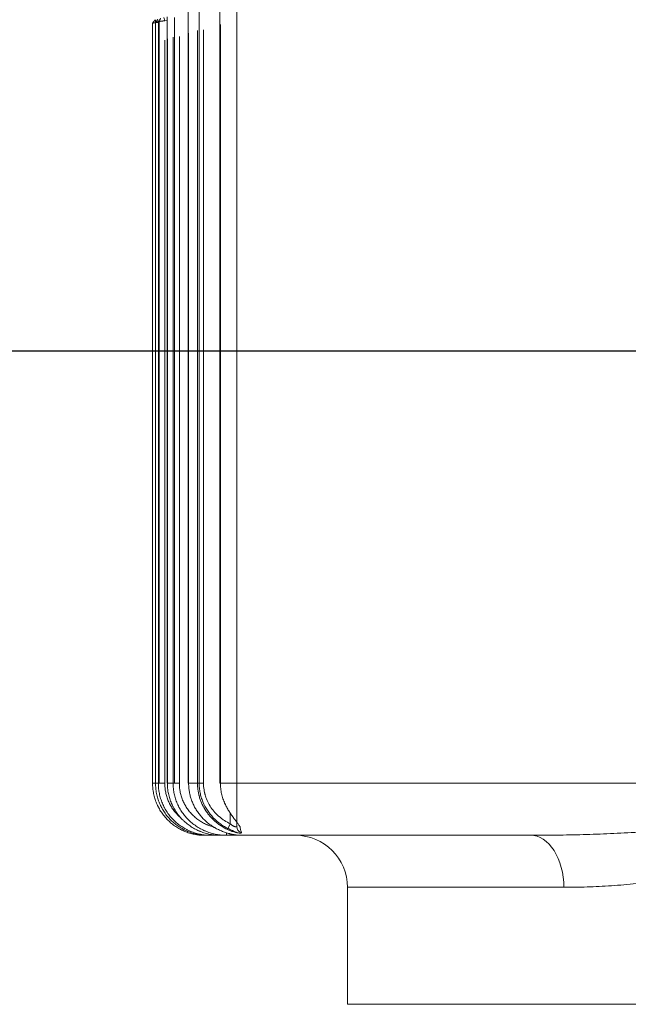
# Model space of a CAD drawing. Header units: millimetres. Extents: x 25069 to 61396, y 8621 to 21558.
# Tile 400 of 656: x 51223 to 51317, y 14329 to 14481. Entities that reach past the tile are written whole.
import ezdxf

# ---------------------------------------------------------------- set-up
doc = ezdxf.new("R2010")
doc.units = ezdxf.units.MM
doc.layers.add('10', color=7, linetype='Continuous')
doc.layers.add('dim', color=84, linetype='Continuous', lineweight=9)
doc.dimstyles.get("Standard").update_dxf_attribs({"dimtxt": 15, "dimasz": 5, "dimexe": 8, "dimexo": 5, "dimgap": 3, "dimtad": 0, "dimzin": 0, "dimdsep": 46, "dimtxsty": 'Standard', "dimblk": 'CLOSEDBLANK', "dimcen": 2, "dimclrd": 4, "dimclre": 3, "dimadec": 0, "dimazin": 0, "dimtfac": 1, "dimtofl": 0, "dimtmove": 0, "dimatfit": 3, "dimldrblk": 'CLOSEDBLANK', "dimfxl": 0, "dimtolj": 1, "dimtzin": 0, "dimarcsym": 0})

# ---------------------------------------------------------------- blocks, each defined once
blk = doc.blocks.new('_ClosedBlank')
at = {"color": 0, "linetype": 'ByBlock', "lineweight": -2}
for p, q in [((-1, 0.167), (0, 0)), ((-1, 0.167), (-1, -0.167)), ((0, 0), (-1, -0.167))]:
    blk.add_line(p, q, dxfattribs=at)
blk = doc.blocks.new('*D41')
at = {"layer": 'Defpoints', "color": 0, "lineweight": 18}
for p in [(51030.61, 14429.87), (51361.84, 14429.87), (51267.84, 14211.87)]:
    blk.add_point(p, dxfattribs=at)
at = {"layer": 'dim', "color": 4, "lineweight": -3}
for p, q in [((51030.61, 14429.87), (51030.61, 14456.45)), ((51030.61, 14221.87), (51030.61, 14419.87))]:
    blk.add_line(p, q, dxfattribs=at)
at = {"layer": 'dim', "color": 3, "lineweight": -2}
for p, q in [((51341.84, 14429.87), (51010.61, 14429.87)), ((51247.84, 14211.87), (51010.61, 14211.87))]:
    blk.add_line(p, q, dxfattribs=at)
at = {"layer": 'dim', "color": 4, "lineweight": -3, "xscale": 10, "yscale": 10, "zscale": 10}
for p, rotation in [((51030.61, 14429.87), 90), ((51030.61, 14211.87), 270)]:
    blk.add_blockref('_ClosedBlank', p, dxfattribs=dict(at, rotation=rotation))
at = {"layer": 'dim', "color": 0, "lineweight": 18, "insert": (51030.61, 14703.12), "char_height": 100, "attachment_point": 5, "rotation": 90}
blk.add_mtext('\\A1;218.00', dxfattribs=at)

msp = doc.modelspace()

# ---------------------------------------------------------------- linework, layer by layer
at = {"layer": '10', "color": 7, "linetype": 'Continuous', "lineweight": 15}
for p, q in [((51254.183, 14483.49), (51254.183, 14363.372)), ((51256.803, 14483.804), (51256.803, 14356.73)), ((51245.608, 14481.188), (51245.737, 14480.705)), ((51246.113, 14481.327), (51246.113, 14363.372)), ((51247.217, 14363.372), (51247.217, 14481.22)), ((51249.346, 14482.194), (51249.346, 14363.372)), ((51251.032, 14363.372), (51251.032, 14482.226)), ((51243.845, 14480.331), (51243.845, 14363.372)), ((51243.861, 14363.372), (51243.861, 14480.336)), ((51244.313, 14480.845), (51244.313, 14363.372)), ((51244.323, 14480.459), (51244.323, 14480.458)), ((51244.747, 14363.372), (51244.747, 14480.572)), ((51244.872, 14363.372), (51244.872, 14480.591)), ((51246.114, 14480.805), (51245.737, 14480.705)), ((51254.296, 14480.116), (51254.296, 14363.372)), ((51247.015, 14363.372), (51247.015, 14478.176)), ((51247.981, 14478.304), (51247.981, 14363.372)), ((51249.406, 14478.812), (51249.406, 14363.372)), ((51250.775, 14363.372), (51250.775, 14479.177)), ((51251.7, 14479.301), (51251.7, 14363.372)), ((51244.318, 14477.457), (51244.318, 14363.372)), ((51245.737, 14477.703), (51245.737, 14363.372)), ((51246.138, 14477.941), (51246.138, 14363.372)), ((51243.861, 14363.372), (51243.845, 14363.372)), ((51244.318, 14363.372), (51243.861, 14363.372)), ((51244.313, 14363.372), (51244.318, 14363.372)), ((51244.318, 14363.372), (51244.747, 14363.372)), ((51245.737, 14363.372), (51244.747, 14363.372)), ((51246.113, 14363.372), (51246.138, 14363.372)), ((51246.138, 14363.372), (51247.015, 14363.372)), ((51247.015, 14363.372), (51247.981, 14363.372)), ((51249.346, 14363.372), (51249.406, 14363.372)), ((51249.406, 14363.372), (51250.775, 14363.372)), ((51251.7, 14363.372), (51250.775, 14363.372)), ((51254.296, 14363.372), (51254.183, 14363.372)), ((51254.296, 14363.372), (51336.345, 14363.372)), ((51254.9, 14360.223), (51254.987, 14360.264)), ((51255.803, 14357.155), (51255.803, 14358.803)), ((51255.803, 14357.155), (51255.381, 14356.267)), ((51255.251, 14355.372), (51255.251, 14355.755)), ((51255.803, 14355.372), (51255.803, 14355.591)), ((51256.713, 14355.874), (51256.872, 14355.773)), ((51252.352, 14355.372), (51251.863, 14355.372)), ((51252.812, 14355.372), (51252.352, 14355.372)), ((51254.307, 14355.372), (51252.812, 14355.372)), ((51255.251, 14355.372), (51254.307, 14355.372)), ((51255.803, 14355.372), (51255.251, 14355.372)), ((51257.48, 14355.372), (51255.803, 14355.372)), ((51302.011, 14355.372), (51257.48, 14355.372)), ((51307.132, 14347.372), (51273.845, 14347.372)), ((51273.845, 14347.372), (51273.845, 14329.372)), ((51365.233, 14329.372), (51273.845, 14329.372))]:
    msp.add_line(p, q, dxfattribs=at)
msp.add_arc((51265.845, 14347.372), 8, 0, 90, dxfattribs=at)
for centre, major_axis, ratio, start_param, end_param in [((51257.803, 14356.731), (-1, 0), 0.9901653, 0, 1.2802601), ((51302.011, 14347.372), (0, -8), 0.6401327, 1.5707963, 3.1415927)]:
    msp.add_ellipse(centre, major_axis=major_axis, ratio=ratio, start_param=start_param, end_param=end_param, dxfattribs=at)
for points, degree in [([(51243.861, 14480.336), (51243.85, 14480.333), (51243.845, 14480.331), (51243.845, 14480.331)], 3), ([(51243.861, 14480.336), (51244.232, 14480.819)], 1), ([(51244.232, 14480.819), (51243.861, 14480.336)], 1), ([(51244.747, 14480.572), (51244.581, 14480.528), (51244.439, 14480.489), (51244.318, 14480.457)], 3), ([(51244.686, 14480.941), (51244.564, 14480.78), (51244.441, 14480.619), (51244.319, 14480.458)], 3), ([(51245.113, 14481.055), (51244.747, 14480.572)], 1)]:
    msp.add_open_spline(points, degree=degree, dxfattribs=at)
for points, knots in [([(51244.861, 14480.47), (51244.856, 14480.469), (51244.846, 14480.468), (51244.831, 14480.466), (51244.816, 14480.464), (51244.801, 14480.462), (51244.786, 14480.46), (51244.771, 14480.458), (51244.756, 14480.456), (51244.742, 14480.454), (51244.727, 14480.452), (51244.712, 14480.45), (51244.698, 14480.448), (51244.684, 14480.447), (51244.669, 14480.445), (51244.655, 14480.443), (51244.641, 14480.441), (51244.627, 14480.439), (51244.613, 14480.438), (51244.599, 14480.436), (51244.586, 14480.434), (51244.572, 14480.432), (51244.558, 14480.431), (51244.545, 14480.429), (51244.532, 14480.427), (51244.519, 14480.426), (51244.506, 14480.424), (51244.493, 14480.422), (51244.48, 14480.421), (51244.467, 14480.419), (51244.455, 14480.417), (51244.442, 14480.416), (51244.43, 14480.414), (51244.418, 14480.413), (51244.406, 14480.411), (51244.394, 14480.41), (51244.382, 14480.408), (51244.37, 14480.407), (51244.359, 14480.405), (51244.347, 14480.404), (51244.336, 14480.402), (51244.325, 14480.401), (51244.314, 14480.399), (51244.303, 14480.398), (51244.292, 14480.397), (51244.282, 14480.395), (51244.271, 14480.394), (51244.261, 14480.393), (51244.251, 14480.391), (51244.241, 14480.39), (51244.231, 14480.389), (51244.221, 14480.387), (51244.212, 14480.386), (51244.202, 14480.385), (51244.193, 14480.384), (51244.184, 14480.383), (51244.175, 14480.381), (51244.166, 14480.38), (51244.157, 14480.379), (51244.148, 14480.378), (51244.14, 14480.377), (51244.131, 14480.376), (51244.123, 14480.375), (51244.115, 14480.373), (51244.107, 14480.372), (51244.1, 14480.371), (51244.092, 14480.37), (51244.085, 14480.369), (51244.077, 14480.368), (51244.07, 14480.367), (51244.063, 14480.366), (51244.056, 14480.365), (51244.049, 14480.364), (51244.043, 14480.363), (51244.036, 14480.363), (51244.03, 14480.362), (51244.024, 14480.361), (51244.017, 14480.36), (51244.011, 14480.359), (51244.006, 14480.358), (51244, 14480.357), (51243.994, 14480.357), (51243.989, 14480.356), (51243.984, 14480.355), (51243.978, 14480.354), (51243.973, 14480.353), (51243.969, 14480.353), (51243.964, 14480.352), (51243.959, 14480.351), (51243.955, 14480.351), (51243.95, 14480.35), (51243.946, 14480.349), (51243.942, 14480.349), (51243.938, 14480.348), (51243.934, 14480.347), (51243.93, 14480.347), (51243.926, 14480.346), (51243.923, 14480.346), (51243.919, 14480.345), (51243.916, 14480.345), (51243.913, 14480.344), (51243.909, 14480.344), (51243.906, 14480.343), (51243.904, 14480.343), (51243.901, 14480.342), (51243.898, 14480.342), (51243.896, 14480.341), (51243.893, 14480.341), (51243.891, 14480.341), (51243.888, 14480.34), (51243.886, 14480.34), (51243.884, 14480.34), (51243.882, 14480.339), (51243.88, 14480.339), (51243.879, 14480.339), (51243.877, 14480.338), (51243.875, 14480.338), (51243.874, 14480.338), (51243.872, 14480.338), (51243.871, 14480.337), (51243.87, 14480.337), (51243.869, 14480.337), (51243.868, 14480.337), (51243.867, 14480.337), (51243.866, 14480.337), (51243.865, 14480.336), (51243.864, 14480.336), (51243.864, 14480.336), (51243.863, 14480.336), (51243.863, 14480.336), (51243.862, 14480.336), (51243.862, 14480.336), (51243.862, 14480.336), (51243.862, 14480.336), (51243.861, 14480.336)], [0, 0, 0, 0, 0.009822, 0.0196095, 0.0293625, 0.039081, 0.048765, 0.0584145, 0.0680296, 0.0776102, 0.0871563, 0.0966679, 0.1061451, 0.1155878, 0.1249961, 0.1343699, 0.1437092, 0.1530141, 0.1622846, 0.1715206, 0.1807222, 0.1898893, 0.199022, 0.2081203, 0.2171841, 0.2262136, 0.2352086, 0.2441692, 0.2530954, 0.2619872, 0.2708446, 0.2796676, 0.2884562, 0.2972104, 0.3059302, 0.3146157, 0.3232667, 0.3318834, 0.3404658, 0.3490137, 0.3575274, 0.3660066, 0.3744515, 0.3828621, 0.3912383, 0.3995802, 0.4078878, 0.416161, 0.4244, 0.4326046, 0.4407749, 0.4489109, 0.4570125, 0.4650799, 0.4731131, 0.4811119, 0.4890764, 0.4970067, 0.5049027, 0.5127645, 0.520592, 0.5283852, 0.5361442, 0.543869, 0.5515595, 0.5592158, 0.5668379, 0.5744258, 0.5819795, 0.589499, 0.5969843, 0.6044354, 0.6118523, 0.619235, 0.6265836, 0.633898, 0.6411783, 0.6484244, 0.6556364, 0.6628143, 0.6699581, 0.6770677, 0.6841432, 0.6911846, 0.698192, 0.7051652, 0.7121044, 0.7190096, 0.7258806, 0.7327176, 0.7395206, 0.7462896, 0.7530245, 0.7597254, 0.7663924, 0.7730253, 0.7796242, 0.7861892, 0.7927202, 0.7992173, 0.8056804, 0.8121096, 0.8185048, 0.8248662, 0.8311936, 0.8374872, 0.8437469, 0.8499727, 0.8561647, 0.8623228, 0.8684471, 0.8745376, 0.8805943, 0.8866172, 0.8926063, 0.8985616, 0.9044832, 0.910371, 0.9162251, 0.9220455, 0.9278323, 0.9335853, 0.9393046, 0.9449903, 0.9506424, 0.9562609, 0.9618457, 0.9673969, 0.9729146, 0.9783987, 0.9838493, 0.9892664, 0.9946499, 1, 1, 1, 1]), ([(51245.737, 14480.705), (51245.732, 14480.704), (51245.722, 14480.703), (51245.706, 14480.7), (51245.691, 14480.698), (51245.675, 14480.696), (51245.66, 14480.694), (51245.645, 14480.692), (51245.629, 14480.69), (51245.614, 14480.688), (51245.599, 14480.686), (51245.584, 14480.684), (51245.57, 14480.683), (51245.555, 14480.681), (51245.54, 14480.679), (51245.526, 14480.677), (51245.511, 14480.675), (51245.497, 14480.673), (51245.483, 14480.671), (51245.469, 14480.67), (51245.455, 14480.668), (51245.441, 14480.666), (51245.427, 14480.664), (51245.414, 14480.663), (51245.4, 14480.661), (51245.387, 14480.659), (51245.374, 14480.657), (51245.361, 14480.656), (51245.348, 14480.654), (51245.335, 14480.652), (51245.322, 14480.651), (51245.31, 14480.649), (51245.297, 14480.648), (51245.285, 14480.646), (51245.273, 14480.644), (51245.261, 14480.643), (51245.249, 14480.641), (51245.237, 14480.64), (51245.226, 14480.638), (51245.214, 14480.637), (51245.203, 14480.635), (51245.192, 14480.634), (51245.181, 14480.633), (51245.17, 14480.631), (51245.159, 14480.63), (51245.149, 14480.628), (51245.138, 14480.627), (51245.128, 14480.626), (51245.118, 14480.624), (51245.108, 14480.623), (51245.098, 14480.622), (51245.088, 14480.62), (51245.079, 14480.619), (51245.069, 14480.618), (51245.06, 14480.617), (51245.051, 14480.615), (51245.042, 14480.614), (51245.033, 14480.613), (51245.025, 14480.612), (51245.016, 14480.611), (51245.008, 14480.61), (51245, 14480.609), (51244.992, 14480.607), (51244.984, 14480.606), (51244.976, 14480.605), (51244.969, 14480.604), (51244.961, 14480.603), (51244.954, 14480.602), (51244.947, 14480.601), (51244.94, 14480.6), (51244.933, 14480.599), (51244.926, 14480.598), (51244.92, 14480.597), (51244.913, 14480.596), (51244.907, 14480.596), (51244.901, 14480.595), (51244.895, 14480.594), (51244.889, 14480.593), (51244.883, 14480.592), (51244.877, 14480.591), (51244.872, 14480.591), (51244.866, 14480.59), (51244.861, 14480.589), (51244.856, 14480.588), (51244.851, 14480.587), (51244.846, 14480.587), (51244.842, 14480.586), (51244.837, 14480.585), (51244.832, 14480.585), (51244.828, 14480.584), (51244.824, 14480.583), (51244.82, 14480.583), (51244.816, 14480.582), (51244.812, 14480.582), (51244.808, 14480.581), (51244.805, 14480.58), (51244.801, 14480.58), (51244.798, 14480.579), (51244.794, 14480.579), (51244.791, 14480.578), (51244.788, 14480.578), (51244.785, 14480.577), (51244.782, 14480.577), (51244.779, 14480.577), (51244.777, 14480.576), (51244.774, 14480.576), (51244.772, 14480.575), (51244.769, 14480.575), (51244.767, 14480.575), (51244.765, 14480.574), (51244.763, 14480.574), (51244.761, 14480.574), (51244.759, 14480.574), (51244.757, 14480.573), (51244.755, 14480.573), (51244.754, 14480.573), (51244.752, 14480.573), (51244.751, 14480.572), (51244.749, 14480.572), (51244.748, 14480.572), (51244.747, 14480.572), (51244.747, 14480.572)], [0, 0, 0, 0, 0.0109549, 0.0218664, 0.0327345, 0.0435591, 0.0543403, 0.0650781, 0.0757725, 0.0864234, 0.097031, 0.1075951, 0.1181158, 0.1285932, 0.1390271, 0.1494177, 0.1597648, 0.1700686, 0.180329, 0.190546, 0.2007196, 0.2108499, 0.2209367, 0.2309803, 0.2409804, 0.2509373, 0.2608507, 0.2707208, 0.2805476, 0.290331, 0.3000711, 0.3097679, 0.3194213, 0.3290314, 0.3385982, 0.3481217, 0.3576019, 0.3670388, 0.3764323, 0.3857826, 0.3950896, 0.4043533, 0.4135737, 0.4227509, 0.4318847, 0.4409754, 0.4500227, 0.4590268, 0.4679877, 0.4769053, 0.4857797, 0.4946108, 0.5033987, 0.5121434, 0.5208449, 0.5295032, 0.5381183, 0.5466902, 0.5552188, 0.5637044, 0.5721467, 0.5805459, 0.5889019, 0.5972147, 0.6054844, 0.613711, 0.6218944, 0.6300347, 0.6381318, 0.6461859, 0.6541969, 0.6621647, 0.6700895, 0.6779712, 0.6858098, 0.6936053, 0.7013578, 0.7090673, 0.7167337, 0.7243571, 0.7319374, 0.7394747, 0.7469691, 0.7544204, 0.7618288, 0.7691942, 0.7765166, 0.7837961, 0.7910326, 0.7982262, 0.8053768, 0.8124846, 0.8195494, 0.8265714, 0.8335505, 0.8404867, 0.8473801, 0.8542306, 0.8610383, 0.8678032, 0.8745252, 0.8812045, 0.887841, 0.8944348, 0.9009858, 0.907494, 0.9139595, 0.9203824, 0.9267625, 0.9330999, 0.9393947, 0.9456469, 0.9518564, 0.9580233, 0.9641476, 0.9702294, 0.9762685, 0.9822652, 0.9882193, 0.9941309, 1, 1, 1, 1]), ([(51251.863, 14355.372), (51251.599, 14355.372), (51251.335, 14355.385), (51251.007, 14355.417), (51250.942, 14355.425), (51250.811, 14355.441), (51250.615, 14355.468), (51250.422, 14355.502), (51250.038, 14355.578), (51249.533, 14355.705), (51249.042, 14355.881), (51248.679, 14356.031), (51248.559, 14356.085), (51248.41, 14356.155), (51248.38, 14356.17), (51248.321, 14356.198), (51248.232, 14356.242), (51248.145, 14356.288), (51247.855, 14356.442), (51247.408, 14356.711), (51246.99, 14357.021), (51246.586, 14357.352), (51246.392, 14357.528), (51246.018, 14357.901), (51245.843, 14358.096), (51245.512, 14358.499), (51245.201, 14358.917), (51244.933, 14359.365), (51244.778, 14359.654), (51244.732, 14359.741), (51244.688, 14359.83), (51244.659, 14359.889), (51244.645, 14359.919), (51244.575, 14360.068), (51244.521, 14360.188), (51244.371, 14360.551), (51244.195, 14361.042), (51244.068, 14361.547), (51243.991, 14361.931), (51243.969, 14362.06), (51243.94, 14362.255), (51243.931, 14362.32), (51243.914, 14362.451), (51243.907, 14362.516), (51243.875, 14362.845), (51243.861, 14363.108), (51243.861, 14363.372)], [0, 0, 0, 0, 0.0625, 0.0625, 0.078125, 0.078125, 0.09375, 0.125, 0.125, 0.1875, 0.25, 0.25, 0.28125, 0.28125, 0.2890625, 0.2890625, 0.296875, 0.3125, 0.3125, 0.375, 0.4375, 0.4375, 0.5, 0.5, 0.5625, 0.5625, 0.625, 0.6875, 0.6875, 0.703125, 0.7109375, 0.7109375, 0.71875, 0.71875, 0.75, 0.75, 0.8125, 0.875, 0.875, 0.90625, 0.90625, 0.921875, 0.921875, 0.9375, 0.9375, 1, 1, 1, 1]), ([(51244.318, 14363.372), (51244.318, 14363.107), (51244.332, 14362.843), (51244.364, 14362.515), (51244.372, 14362.449), (51244.388, 14362.318), (51244.415, 14362.122), (51244.449, 14361.928), (51244.527, 14361.543), (51244.655, 14361.037), (51244.832, 14360.545), (51244.983, 14360.182), (51245.037, 14360.062), (51245.108, 14359.913), (51245.123, 14359.883), (51245.152, 14359.823), (51245.196, 14359.735), (51245.242, 14359.647), (51245.398, 14359.358), (51245.533, 14359.134), (51245.824, 14358.701), (51245.98, 14358.492), (51246.313, 14358.089), (51246.49, 14357.895), (51246.865, 14357.522), (51247.061, 14357.346), (51247.466, 14357.016), (51247.886, 14356.706), (51248.335, 14356.439), (51248.625, 14356.284), (51248.684, 14356.254), (51248.802, 14356.195), (51248.861, 14356.166), (51249.04, 14356.082), (51249.161, 14356.029), (51249.525, 14355.879), (51250.018, 14355.704), (51250.524, 14355.577), (51250.909, 14355.501), (51251.038, 14355.479), (51251.233, 14355.45), (51251.298, 14355.441), (51251.429, 14355.425), (51251.495, 14355.417), (51251.824, 14355.385), (51252.088, 14355.372), (51252.352, 14355.372)], [0, 0, 0, 0, 0.0625, 0.0625, 0.078125, 0.078125, 0.09375, 0.125, 0.125, 0.1875, 0.25, 0.25, 0.28125, 0.28125, 0.2890625, 0.2890625, 0.296875, 0.3125, 0.3125, 0.375, 0.375, 0.4375, 0.4375, 0.5, 0.5, 0.5625, 0.5625, 0.625, 0.6875, 0.6875, 0.703125, 0.703125, 0.71875, 0.71875, 0.75, 0.75, 0.8125, 0.875, 0.875, 0.90625, 0.90625, 0.921875, 0.921875, 0.9375, 0.9375, 1, 1, 1, 1]), ([(51252.812, 14355.372), (51252.547, 14355.372), (51252.283, 14355.385), (51251.953, 14355.417), (51251.887, 14355.424), (51251.756, 14355.44), (51251.56, 14355.467), (51251.366, 14355.5), (51250.98, 14355.576), (51250.726, 14355.639), (51250.226, 14355.79), (51249.979, 14355.877), (51249.614, 14356.026), (51249.493, 14356.079), (51249.313, 14356.163), (51249.253, 14356.192), (51249.135, 14356.251), (51249.076, 14356.281), (51248.785, 14356.435), (51248.335, 14356.702), (51247.913, 14357.011), (51247.506, 14357.341), (51247.31, 14357.516), (51246.932, 14357.889), (51246.755, 14358.083), (51246.42, 14358.486), (51246.263, 14358.695), (51245.97, 14359.128), (51245.834, 14359.352), (51245.677, 14359.641), (51245.646, 14359.7), (51245.586, 14359.817), (51245.557, 14359.877), (51245.471, 14360.056), (51245.417, 14360.176), (51245.264, 14360.54), (51245.086, 14361.032), (51244.957, 14361.539), (51244.879, 14361.925), (51244.856, 14362.055), (51244.826, 14362.25), (51244.817, 14362.316), (51244.801, 14362.447), (51244.793, 14362.513), (51244.76, 14362.842), (51244.747, 14363.107), (51244.747, 14363.372)], [0, 0, 0, 0, 0.0625, 0.0625, 0.078125, 0.078125, 0.09375, 0.125, 0.125, 0.1875, 0.1875, 0.25, 0.25, 0.28125, 0.28125, 0.296875, 0.296875, 0.3125, 0.3125, 0.375, 0.4375, 0.4375, 0.5, 0.5, 0.5625, 0.5625, 0.625, 0.625, 0.6875, 0.6875, 0.703125, 0.703125, 0.71875, 0.71875, 0.75, 0.75, 0.8125, 0.875, 0.875, 0.90625, 0.90625, 0.921875, 0.921875, 0.9375, 0.9375, 1, 1, 1, 1]), ([(51245.737, 14363.372), (51245.737, 14363.14), (51245.749, 14362.908), (51245.778, 14362.619), (51245.784, 14362.562), (51245.799, 14362.447), (51245.823, 14362.275), (51245.853, 14362.104), (51245.922, 14361.767), (51246.035, 14361.323), (51246.192, 14360.891), (51246.326, 14360.573), (51246.373, 14360.467), (51246.449, 14360.311), (51246.475, 14360.259), (51246.527, 14360.155), (51246.554, 14360.104), (51246.692, 14359.851), (51246.812, 14359.655), (51247.069, 14359.276), (51247.207, 14359.093), (51247.501, 14358.741), (51247.657, 14358.571), (51247.939, 14358.294), (51248.058, 14358.184), (51248.181, 14358.079)], [0, 0, 0, 0, 0.1149128, 0.1149128, 0.143641, 0.143641, 0.1723692, 0.2298256, 0.2298256, 0.3447384, 0.4596513, 0.4596513, 0.5171077, 0.5171077, 0.5458359, 0.5458359, 0.5745641, 0.5745641, 0.6894769, 0.6894769, 0.8043897, 0.8043897, 0.9193025, 0.9193025, 1, 1, 1, 1]), ([(51246.138, 14363.372), (51246.138, 14363.105), (51246.152, 14362.839), (51246.186, 14362.507), (51246.193, 14362.441), (51246.21, 14362.309), (51246.22, 14362.243), (51246.25, 14362.046), (51246.273, 14361.915), (51246.354, 14361.527), (51246.486, 14361.017), (51246.669, 14360.522), (51246.825, 14360.157), (51246.88, 14360.036), (51246.968, 14359.857), (51246.998, 14359.797), (51247.059, 14359.679), (51247.09, 14359.621), (51247.251, 14359.33), (51247.39, 14359.106), (51247.689, 14358.673), (51247.849, 14358.464), (51248.189, 14358.062), (51248.37, 14357.868), (51248.61, 14357.636), (51248.658, 14357.59), (51248.756, 14357.5), (51248.904, 14357.367), (51249.056, 14357.24), (51249.365, 14356.994), (51249.793, 14356.687), (51250.248, 14356.423), (51250.601, 14356.24), (51250.72, 14356.182), (51250.902, 14356.098), (51250.963, 14356.071), (51251.085, 14356.019), (51251.146, 14355.993), (51251.454, 14355.87), (51251.703, 14355.784), (51252.208, 14355.636), (51252.463, 14355.573), (51252.981, 14355.473), (51253.243, 14355.436), (51253.774, 14355.385), (51254.04, 14355.372), (51254.307, 14355.372)], [0, 0, 0, 0, 0.0625, 0.0625, 0.078125, 0.078125, 0.09375, 0.09375, 0.125, 0.125, 0.1875, 0.25, 0.25, 0.28125, 0.28125, 0.296875, 0.296875, 0.3125, 0.3125, 0.375, 0.375, 0.4375, 0.4375, 0.5, 0.5, 0.515625, 0.515625, 0.53125, 0.5625, 0.5625, 0.625, 0.6875, 0.6875, 0.71875, 0.71875, 0.734375, 0.734375, 0.75, 0.75, 0.8125, 0.8125, 0.875, 0.875, 0.9375, 0.9375, 1, 1, 1, 1]), ([(51255.251, 14355.372), (51255.117, 14355.372), (51254.983, 14355.375), (51254.783, 14355.384), (51254.716, 14355.388), (51254.583, 14355.398), (51254.516, 14355.403), (51254.183, 14355.435), (51253.92, 14355.472), (51253.4, 14355.572), (51253.143, 14355.633), (51252.636, 14355.78), (51252.385, 14355.866), (51252.076, 14355.988), (51252.014, 14356.014), (51251.891, 14356.066), (51251.83, 14356.093), (51251.647, 14356.175), (51251.527, 14356.233), (51251.172, 14356.415), (51250.713, 14356.678), (51250.282, 14356.984), (51249.969, 14357.229), (51249.867, 14357.313), (51249.716, 14357.444), (51249.666, 14357.488), (51249.568, 14357.578), (51249.519, 14357.624), (51249.277, 14357.855), (51249.094, 14358.048), (51248.75, 14358.45), (51248.588, 14358.659), (51248.285, 14359.092), (51248.144, 14359.317), (51247.982, 14359.607), (51247.95, 14359.666), (51247.888, 14359.784), (51247.857, 14359.844), (51247.768, 14360.024), (51247.712, 14360.145), (51247.554, 14360.511), (51247.368, 14361.007), (51247.234, 14361.519), (51247.152, 14361.909), (51247.128, 14362.04), (51247.098, 14362.238), (51247.088, 14362.304), (51247.071, 14362.437), (51247.063, 14362.504), (51247.029, 14362.837), (51247.015, 14363.104), (51247.015, 14363.372)], [0, 0, 0, 0, 0.03125, 0.03125, 0.046875, 0.046875, 0.0625, 0.0625, 0.125, 0.125, 0.1875, 0.1875, 0.25, 0.25, 0.265625, 0.265625, 0.28125, 0.28125, 0.3125, 0.3125, 0.375, 0.4375, 0.4375, 0.46875, 0.46875, 0.484375, 0.484375, 0.5, 0.5, 0.5625, 0.5625, 0.625, 0.625, 0.6875, 0.6875, 0.703125, 0.703125, 0.71875, 0.71875, 0.75, 0.75, 0.8125, 0.875, 0.875, 0.90625, 0.90625, 0.921875, 0.921875, 0.9375, 0.9375, 1, 1, 1, 1]), ([(51247.981, 14363.372), (51247.981, 14363.136), (51247.993, 14362.901), (51248.024, 14362.609), (51248.03, 14362.551), (51248.046, 14362.434), (51248.054, 14362.375), (51248.082, 14362.201), (51248.103, 14362.086), (51248.175, 14361.744), (51248.295, 14361.294), (51248.46, 14360.859), (51248.6, 14360.538), (51248.65, 14360.432), (51248.729, 14360.274), (51248.756, 14360.222), (51248.811, 14360.118), (51248.84, 14360.067), (51248.984, 14359.812), (51249.109, 14359.615), (51249.377, 14359.236), (51249.52, 14359.054), (51249.825, 14358.702), (51249.987, 14358.533), (51250.33, 14358.21), (51250.507, 14358.058), (51250.875, 14357.773), (51251.256, 14357.507), (51251.661, 14357.278), (51251.974, 14357.12), (51252.079, 14357.069), (51252.241, 14356.997), (51252.295, 14356.974), (51252.403, 14356.929), (51252.457, 14356.907), (51252.73, 14356.801), (51252.95, 14356.726), (51253.208, 14356.653), (51253.242, 14356.643), (51253.277, 14356.634)], [0, 0, 0, 0, 0.0760239, 0.0760239, 0.0950299, 0.0950299, 0.1140359, 0.1140359, 0.1520479, 0.1520479, 0.2280718, 0.3040958, 0.3040958, 0.3421078, 0.3421078, 0.3611137, 0.3611137, 0.3801197, 0.3801197, 0.4561437, 0.4561437, 0.5321676, 0.5321676, 0.6081916, 0.6081916, 0.6842155, 0.6842155, 0.7602395, 0.8362634, 0.8362634, 0.8742754, 0.8742754, 0.8932814, 0.8932814, 0.9122873, 0.9122873, 0.9883113, 0.9883113, 1, 1, 1, 1]), ([(51249.406, 14363.372), (51249.406, 14363.316), (51249.407, 14363.26), (51249.41, 14363.149), (51249.415, 14362.982), (51249.426, 14362.817), (51249.455, 14362.487), (51249.512, 14362.05), (51249.607, 14361.621), (51249.692, 14361.301), (51249.738, 14361.141), (51249.789, 14360.983), (51249.825, 14360.878), (51249.843, 14360.825), (51249.938, 14360.563), (51250.022, 14360.358), (51250.206, 14359.958), (51250.407, 14359.567), (51250.756, 14359.007), (51251.021, 14358.652), (51251.196, 14358.436), (51251.232, 14358.393), (51251.304, 14358.309), (51251.412, 14358.183), (51251.525, 14358.061), (51251.754, 14357.822), (51252.07, 14357.518), (51252.58, 14357.101), (51252.943, 14356.849), (51253.176, 14356.7), (51253.223, 14356.67), (51253.318, 14356.612), (51253.366, 14356.584), (51253.51, 14356.5), (51253.607, 14356.446), (51253.9, 14356.29), (51254.297, 14356.098), (51254.913, 14355.857), (51255.336, 14355.727), (51255.551, 14355.669)], [0, 0, 0, 0, 0.015625, 0.015625, 0.03125, 0.0625, 0.0625, 0.125, 0.1875, 0.1875, 0.21875, 0.234375, 0.234375, 0.25, 0.25, 0.3125, 0.3125, 0.375, 0.4375, 0.5, 0.5, 0.515625, 0.515625, 0.53125, 0.5625, 0.5625, 0.625, 0.6875, 0.75, 0.75, 0.765625, 0.765625, 0.78125, 0.78125, 0.8125, 0.8125, 0.875, 0.9375, 1, 1, 1, 1]), ([(51255.381, 14356.267), (51255.044, 14356.431), (51254.72, 14356.614), (51254.33, 14356.87), (51254.214, 14356.949), (51254.1, 14357.031), (51254.025, 14357.086), (51253.987, 14357.114), (51253.8, 14357.255), (51253.656, 14357.372), (51253.235, 14357.736), (51252.972, 14357.996), (51252.606, 14358.412), (51252.488, 14358.555), (51252.319, 14358.776), (51252.236, 14358.888), (51252.156, 14359.003), (51252.103, 14359.08), (51252.077, 14359.119), (51251.845, 14359.471), (51251.663, 14359.794), (51251.348, 14360.463), (51251.214, 14360.809), (51251.078, 14361.254), (51251.052, 14361.344), (51251.016, 14361.48), (51251.004, 14361.525), (51250.982, 14361.616), (51250.928, 14361.844), (51250.851, 14362.256), (51250.789, 14362.811), (51250.775, 14363.184), (51250.775, 14363.372)], [0, 0, 0, 0, 0.125, 0.125, 0.15625, 0.171875, 0.171875, 0.1875, 0.1875, 0.25, 0.25, 0.375, 0.375, 0.4375, 0.4375, 0.46875, 0.484375, 0.484375, 0.5, 0.5, 0.625, 0.625, 0.75, 0.75, 0.78125, 0.78125, 0.796875, 0.796875, 0.8125, 0.875, 0.9375, 1, 1, 1, 1]), ([(51251.032, 14363.372), (51251.032, 14363.132), (51251.044, 14362.892), (51251.091, 14362.411), (51251.162, 14361.929), (51251.281, 14361.455), (51251.423, 14360.985), (51251.507, 14360.751), (51251.789, 14360.069), (51252.018, 14359.638), (51252.556, 14358.821), (51252.867, 14358.432), (51253.545, 14357.726), (51253.914, 14357.405), (51254.508, 14356.971), (51254.715, 14356.833), (51255.135, 14356.578), (51255.349, 14356.46), (51255.938, 14356.166), (51256.319, 14356.007), (51256.713, 14355.874)], [0, 0, 0, 0, 0.0711225, 0.0711225, 0.1442995, 0.2174765, 0.2174765, 0.2906535, 0.2906535, 0.4370074, 0.4370074, 0.5833613, 0.5833613, 0.7297153, 0.7297153, 0.8028922, 0.8028922, 0.8760692, 0.8760692, 1, 1, 1, 1]), ([(51251.7, 14363.372), (51251.7, 14363.042), (51251.725, 14362.715), (51251.8, 14362.229), (51251.83, 14362.068), (51251.877, 14361.867), (51251.886, 14361.827), (51251.907, 14361.747), (51251.917, 14361.707), (51251.949, 14361.588), (51251.972, 14361.509), (51252.095, 14361.118), (51252.215, 14360.815), (51252.498, 14360.228), (51252.661, 14359.945), (51253.03, 14359.398), (51253.232, 14359.14), (51253.667, 14358.657), (51253.901, 14358.431), (51254.275, 14358.114), (51254.403, 14358.012), (51254.602, 14357.865), (51254.669, 14357.817), (51254.804, 14357.724), (51254.873, 14357.678), (51255.218, 14357.456), (51255.505, 14357.297), (51255.803, 14357.155)], [0, 0, 0, 0, 0.125, 0.125, 0.1875, 0.1875, 0.203125, 0.203125, 0.21875, 0.21875, 0.25, 0.25, 0.375, 0.375, 0.5, 0.5, 0.625, 0.625, 0.75, 0.75, 0.8125, 0.8125, 0.84375, 0.84375, 0.875, 0.875, 1, 1, 1, 1]), ([(51254.296, 14363.372), (51254.296, 14363.103), (51254.311, 14362.837), (51254.37, 14362.306), (51254.413, 14362.043), (51254.53, 14361.519), (51254.603, 14361.261), (51254.775, 14360.756), (51254.874, 14360.508), (51254.987, 14360.264)], [0, 0, 0, 0, 0.25, 0.25, 0.5, 0.5, 0.75, 0.75, 1, 1, 1, 1]), ([(51254.987, 14360.264), (51255.033, 14360.166), (51255.08, 14360.069), (51255.177, 14359.876), (51255.227, 14359.78), (51255.38, 14359.495), (51255.487, 14359.31), (51255.707, 14358.948), (51255.82, 14358.772), (51255.993, 14358.514), (51256.052, 14358.429), (51256.169, 14358.262), (51256.229, 14358.179), (51256.303, 14358.078), (51256.318, 14358.057), (51256.347, 14358.017), (51256.392, 14357.957), (51256.436, 14357.898), (51256.523, 14357.782), (51256.581, 14357.706), (51256.693, 14357.56), (51256.748, 14357.488), (51256.829, 14357.385), (51256.855, 14357.351), (51256.894, 14357.301), (51256.906, 14357.284), (51256.932, 14357.251), (51256.944, 14357.235), (51257.005, 14357.155), (51257.051, 14357.094), (51257.134, 14356.979), (51257.172, 14356.925), (51257.213, 14356.861), (51257.221, 14356.848), (51257.236, 14356.824), (51257.258, 14356.788), (51257.276, 14356.755), (51257.307, 14356.691), (51257.32, 14356.653), (51257.326, 14356.62)], [0, 0, 0, 0, 0.0625, 0.0625, 0.125, 0.125, 0.25, 0.25, 0.375, 0.375, 0.4375, 0.4375, 0.5, 0.5, 0.515625, 0.515625, 0.53125, 0.5625, 0.5625, 0.625, 0.625, 0.6875, 0.6875, 0.71875, 0.71875, 0.734375, 0.734375, 0.75, 0.75, 0.8125, 0.8125, 0.875, 0.875, 0.890625, 0.890625, 0.90625, 0.9375, 0.9375, 1, 1, 1, 1]), ([(51255.803, 14357.155), (51255.855, 14357.106), (51255.908, 14357.06), (51256.018, 14356.973), (51256.075, 14356.933), (51256.147, 14356.887), (51256.162, 14356.878), (51256.191, 14356.861), (51256.234, 14356.835), (51256.276, 14356.813), (51256.332, 14356.785), (51256.36, 14356.772), (51256.401, 14356.754), (51256.414, 14356.749), (51256.441, 14356.738), (51256.454, 14356.733), (51256.48, 14356.723), (51256.493, 14356.719), (51256.518, 14356.711), (51256.53, 14356.707), (51256.565, 14356.696), (51256.609, 14356.685), (51256.648, 14356.678), (51256.675, 14356.675), (51256.684, 14356.674), (51256.7, 14356.673), (51256.708, 14356.672), (51256.745, 14356.673), (51256.766, 14356.678), (51256.789, 14356.692), (51256.794, 14356.698), (51256.801, 14356.713), (51256.803, 14356.721), (51256.803, 14356.731)], [0, 0, 0, 0, 0.125, 0.125, 0.25, 0.25, 0.28125, 0.28125, 0.3125, 0.375, 0.375, 0.4375, 0.4375, 0.46875, 0.46875, 0.5, 0.5, 0.53125, 0.53125, 0.5625, 0.5625, 0.625, 0.6875, 0.6875, 0.71875, 0.71875, 0.75, 0.75, 0.875, 0.875, 0.9375, 0.9375, 1, 1, 1, 1]), ([(51302.011, 14355.372), (51303.325, 14355.372), (51304.656, 14355.381), (51307.351, 14355.418), (51308.715, 14355.446), (51311.476, 14355.524), (51312.874, 14355.574), (51315.701, 14355.698), (51317.132, 14355.772), (51318.759, 14355.871), (51318.941, 14355.882), (51319.303, 14355.905), (51319.848, 14355.94), (51320.393, 14355.977), (51321.486, 14356.054), (51322.217, 14356.109), (51324.414, 14356.286), (51325.888, 14356.42), (51328.11, 14356.649), (51328.852, 14356.73), (51330.341, 14356.904), (51331.088, 14356.996), (51332.584, 14357.193), (51333.334, 14357.297), (51334.837, 14357.521), (51335.59, 14357.64), (51336.345, 14357.768)], [0, 0, 0, 0, 0.125, 0.125, 0.25, 0.25, 0.375, 0.375, 0.5, 0.5, 0.515625, 0.515625, 0.53125, 0.5625, 0.5625, 0.625, 0.625, 0.75, 0.75, 0.8125, 0.8125, 0.875, 0.875, 0.9375, 0.9375, 1, 1, 1, 1]), ([(51257.517, 14355.783), (51257.52, 14355.772), (51257.52, 14355.762), (51257.514, 14355.75), (51257.511, 14355.746), (51257.502, 14355.739), (51257.497, 14355.736), (51257.479, 14355.728), (51257.447, 14355.719), (51257.399, 14355.716), (51257.357, 14355.715), (51257.342, 14355.716), (51257.318, 14355.716), (51257.309, 14355.717), (51257.292, 14355.717), (51257.249, 14355.72), (51257.2, 14355.724), (51257.116, 14355.734), (51257.071, 14355.74), (51256.999, 14355.751), (51256.974, 14355.755), (51256.923, 14355.764), (51256.897, 14355.769), (51256.843, 14355.779), (51256.815, 14355.784), (51256.759, 14355.796), (51256.731, 14355.802), (51256.645, 14355.821), (51256.586, 14355.835), (51256.405, 14355.881), (51256.28, 14355.917), (51256.119, 14355.969), (51256.086, 14355.98), (51256.022, 14356.002), (51255.99, 14356.014), (51255.893, 14356.049), (51255.828, 14356.073), (51255.636, 14356.15), (51255.508, 14356.206), (51255.381, 14356.267)], [0, 0, 0, 0, 0.0625, 0.0625, 0.09375, 0.09375, 0.125, 0.125, 0.1875, 0.25, 0.25, 0.28125, 0.28125, 0.296875, 0.296875, 0.3125, 0.375, 0.375, 0.4375, 0.4375, 0.46875, 0.46875, 0.5, 0.5, 0.53125, 0.53125, 0.5625, 0.5625, 0.625, 0.625, 0.75, 0.75, 0.78125, 0.78125, 0.8125, 0.8125, 0.875, 0.875, 1, 1, 1, 1]), ([(51255.551, 14355.669), (51255.597, 14355.657), (51255.643, 14355.645), (51255.735, 14355.622), (51255.781, 14355.611), (51255.918, 14355.578), (51256.098, 14355.537), (51256.274, 14355.502), (51256.405, 14355.478), (51256.448, 14355.47), (51256.534, 14355.456), (51256.576, 14355.449), (51256.702, 14355.43), (51256.784, 14355.42), (51256.94, 14355.401), (51257.016, 14355.394), (51257.124, 14355.386), (51257.16, 14355.383), (51257.212, 14355.38), (51257.229, 14355.379), (51257.263, 14355.377), (51257.28, 14355.376), (51257.361, 14355.373), (51257.423, 14355.372), (51257.48, 14355.372)], [0, 0, 0, 0, 0.0625, 0.0625, 0.125, 0.125, 0.25, 0.375, 0.375, 0.4375, 0.4375, 0.5, 0.5, 0.625, 0.625, 0.75, 0.75, 0.8125, 0.8125, 0.84375, 0.84375, 0.875, 0.875, 1, 1, 1, 1]), ([(51257.326, 14356.62), (51257.342, 14356.525), (51257.358, 14356.438), (51257.389, 14356.276), (51257.405, 14356.201), (51257.453, 14355.994), (51257.485, 14355.878), (51257.517, 14355.783)], [0, 0, 0, 0, 0.25, 0.25, 0.5, 0.5, 1, 1, 1, 1]), ([(51338.733, 14352.163), (51338.035, 14351.922), (51337.338, 14351.695), (51335.946, 14351.266), (51335.251, 14351.064), (51333.863, 14350.681), (51333.171, 14350.501), (51331.789, 14350.16), (51331.1, 14349.999), (51329.725, 14349.694), (51329.039, 14349.551), (51327.671, 14349.28), (51326.99, 14349.153), (51324.951, 14348.794), (51323.601, 14348.584), (51321.59, 14348.31), (51320.924, 14348.226), (51319.604, 14348.07), (51318.948, 14347.999), (51316.997, 14347.804), (51315.716, 14347.698), (51313.194, 14347.532), (51311.953, 14347.471), (51309.512, 14347.391), (51308.312, 14347.372), (51307.132, 14347.372)], [0, 0, 0, 0, 0.0625, 0.0625, 0.125, 0.125, 0.1875, 0.1875, 0.25, 0.25, 0.3125, 0.3125, 0.375, 0.375, 0.5, 0.5, 0.5625, 0.5625, 0.625, 0.625, 0.75, 0.75, 0.875, 0.875, 1, 1, 1, 1])]:
    msp.add_open_spline(points, degree=3, knots=knots, dxfattribs=at)

# ---------------------------------------------------------------- dimensions: what is measured, and where the dimension line sits
at = {"layer": 'dim', "lineweight": 18}
dim = msp.add_linear_dim(base=(51030.609, 14429.872), p1=(51267.845, 14211.872), p2=(51361.845, 14429.872), angle=90, dimstyle='Standard', override={"dimscale": 2, "dimtxt": 50, "dimexe": 10, "dimexo": 10, "dimgap": 15, "dimlwd": 65533}, dxfattribs=at)
dim.commit()
dim.dimension.update_dxf_attribs({"geometry": '*D41', "text_midpoint": (51030.609, 14703.118), "dimtype": 160})

doc.saveas('drawing.dxf')
